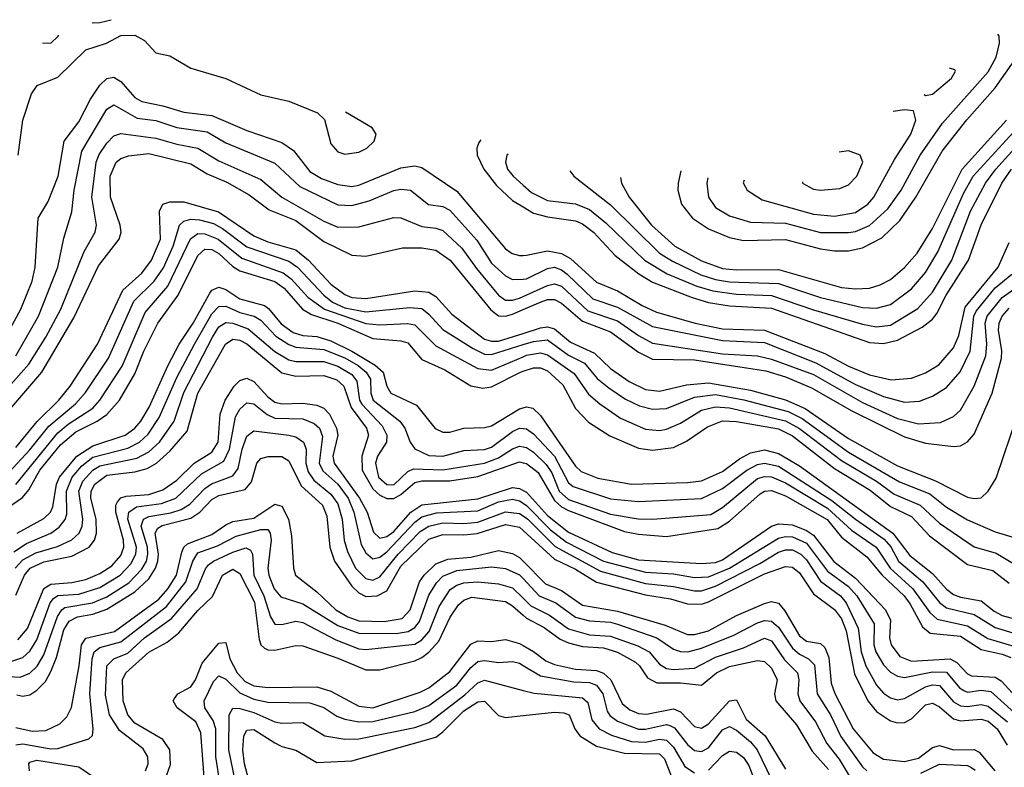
# Model space of a CAD drawing. Header units: inches. Extents: x 1305375 to 1407406, y 744550 to 841633.
# Tile 263 of 509: x 1348561 to 1351376, y 837160 to 839298. Entities that reach past the tile are written whole.
import ezdxf

# ---------------------------------------------------------------- set-up
doc = ezdxf.new("R2010")
doc.units = ezdxf.units.IN
doc.header["$MEASUREMENT"] = 0
doc.layers.add('B3843', color=7, linetype='Continuous')
doc.layers.add('B3853', color=7, linetype='Continuous')

msp = doc.modelspace()

# ---------------------------------------------------------------- linework, layer by layer
at = {"layer": 'B3843', "color": 5}
for points, elevation in [([(1348767.5, 839289.5), (1348770, 839288.8), (1348789.3, 839289.3), (1348822.1, 839297.3)], 2240), ([(1348556.3, 838910), (1348569.9, 839010.1), (1348594.2, 839085.8), (1348611, 839109), (1348670, 839133.2), (1348750, 839211.2), (1348808.6, 839230), (1348850, 839252.5), (1348890, 839252.9), (1348917.8, 839237.8), (1348950, 839202.7), (1348990, 839194), (1349050, 839159), (1349150, 839129.4), (1349250, 839082.6), (1349330, 839064.5), (1349411.7, 839031.7), (1349432, 839012), (1349450, 838942.6), (1349470, 838919.9), (1349490, 838912.7), (1349530, 838918.9), (1349552.9, 838930), (1349574.3, 838950), (1349580.2, 838970), (1349568.1, 838988.1), (1349492, 839032.9)], 2220), ([(1348625.6, 839231.4), (1348650, 839230.2), (1348670, 839249), (1348672.3, 839253.3)], 2240), ([(1348510, 838369.6), (1348563.8, 838470), (1348596.3, 838550), (1348604.7, 838590), (1348613.7, 838730), (1348642.3, 838777.7), (1348670.2, 838849.8), (1348687.9, 838950), (1348730, 839005.7), (1348762.6, 839070), (1348789.3, 839110), (1348810, 839129.3), (1348830, 839133.3), (1348850, 839121.2), (1348890, 839075.1), (1348910, 839063.5), (1348970, 839051.5), (1349030, 839032.9), (1349110, 839024), (1349210, 838981.2), (1349310, 838946.4), (1349343.8, 838923.8), (1349390, 838863.3), (1349423.4, 838843.4), (1349470, 838826.2), (1349510, 838820.8), (1349530, 838824.7), (1349650, 838874.2), (1349690, 838880.1), (1349710, 838875.4), (1349810, 838807.3), (1349950, 838642.6), (1349969, 838629), (1349990, 838623), (1350000, 838623.5)], 2180), ([(1348550, 838336.6), (1348614.1, 838450), (1348669.6, 838590), (1348686.8, 838673.2), (1348710, 838748.5), (1348716.5, 838810), (1348738, 838922), (1348810, 839042.1), (1348830, 839054.1), (1348896.2, 839016.2), (1348950, 839009.3), (1349010, 838989.3), (1349096.6, 838976.6), (1349150, 838945.8), (1349290, 838887.1), (1349361.1, 838821.1), (1349470, 838768.2), (1349510, 838766.2), (1349560.2, 838779.8), (1349630, 838809.1), (1349650, 838813.4), (1349677.6, 838810), (1349729.1, 838769.1), (1349770, 838763.3), (1349790, 838752.6), (1349867.3, 838667.3), (1349910, 838601.1), (1349950, 838565.3), (1349970, 838555.2), (1350000, 838556.1)], 2160), ([(1348410, 838114.1), (1348587.1, 838312.9), (1348635.7, 838390), (1348678.4, 838470), (1348745, 838635), (1348776.7, 838690), (1348780.5, 838710), (1348767.3, 838790), (1348779.1, 838890), (1348788.1, 838911.9), (1348810, 838944.1), (1348830, 838965.2), (1348850, 838971.9), (1348950, 838959.3), (1349010, 838941.3), (1349070, 838930.1), (1349130, 838893.6), (1349250, 838840.5), (1349310.1, 838790), (1349430, 838721.5), (1349470, 838704.6), (1349530, 838705), (1349630, 838731.8), (1349650, 838731), (1349710, 838705.9), (1349750, 838701.9), (1349770, 838695.2), (1349824.8, 838644.8), (1349866.2, 838586.2), (1349929.7, 838509.7), (1349950, 838496.1), (1349970, 838495.6), (1349990, 838501.4), (1350000, 838506)], 2140), ([(1349879.3, 838953.9), (1349873.2, 838946.8), (1349867.2, 838930), (1349868.9, 838910), (1349888.1, 838870), (1349923.9, 838823.9), (1349970, 838780.7), (1350000, 838762.3)], 2220), ([(1348451.5, 838090), (1348624, 838290), (1348715.2, 838444.8), (1348785.8, 838594.2), (1348845.3, 838670), (1348850.6, 838690), (1348848.3, 838710), (1348820.5, 838790), (1348819.4, 838850), (1348836.4, 838890), (1348850, 838900.8), (1348871.7, 838908.3), (1348930, 838914.6), (1349050, 838885.6), (1349096.8, 838856.8), (1349153.1, 838833.1), (1349216.7, 838796.7), (1349273.5, 838753.5), (1349350, 838723.7), (1349430, 838663.7), (1349510, 838624.7), (1349550, 838621.4), (1349655.1, 838644.9), (1349710, 838645.3), (1349750, 838638.6), (1349791.1, 838610), (1349908, 838468), (1349930, 838451.3), (1349950, 838449.6), (1349970, 838455.4), (1350000, 838468.6)], 2120), ([(1349957.4, 838913.3), (1349953.8, 838910), (1349949.2, 838890), (1349955.6, 838870), (1349971.1, 838850), (1350000, 838824.5)], 2240), ([(1348550, 838074.2), (1348610.9, 838149.1), (1348672.3, 838210), (1348705.2, 838250), (1348783, 838370), (1348855.9, 838524.1), (1348910, 838573.3), (1348937.5, 838610), (1348962.9, 838670), (1348960.1, 838750), (1348970.3, 838769.7), (1348990, 838776.4), (1349030, 838776.8), (1349128.7, 838748.7), (1349230, 838679.2), (1349270, 838662.8), (1349350, 838639.5), (1349385.9, 838610), (1349450, 838541.4), (1349490, 838511.7), (1349510, 838503.7), (1349550, 838500.9), (1349690, 838522.4), (1349730, 838518.1), (1349750, 838506), (1349796, 838456), (1349890, 838384.1), (1349910, 838378.2), (1349930, 838378.5), (1350000, 838400.8)], 2080), ([(1348530, 838003), (1348590, 838067.7), (1348644.4, 838135.6), (1348720.5, 838199.5), (1348748.3, 838231.7), (1348814.4, 838330), (1348886.8, 838493.2), (1348945.1, 838550), (1348971.6, 838588.4), (1348999, 838650), (1349017.7, 838710), (1349030, 838721.8), (1349050, 838726.9), (1349074.6, 838725.4), (1349114.9, 838714.9), (1349140.8, 838700.8), (1349210, 838647.7), (1349330, 838607.2), (1349354.5, 838590), (1349429.8, 838509.8), (1349455.2, 838490), (1349490, 838473.9), (1349550, 838462.8), (1349674.8, 838474.8), (1349710, 838471.6), (1349730, 838456.1), (1349770, 838411.9), (1349857.1, 838357.1), (1349890, 838341.7), (1349910, 838340.2), (1350000, 838368.5)], 2060), ([(1348550, 837969), (1348670, 838116.9), (1348698.9, 838141.1), (1348770, 838187), (1348789.9, 838210), (1348853.2, 838306.8), (1348919.1, 838460.9), (1348984, 838536), (1349048.5, 838671.5), (1349070, 838686), (1349090, 838685.7), (1349128.3, 838670), (1349195.8, 838615.8), (1349314, 838574), (1349336.4, 838556.4), (1349384.4, 838504.4), (1349432.4, 838470), (1349550, 838429.3), (1349590, 838425.6), (1349669.3, 838429.3), (1349690, 838425.3), (1349750, 838365.5), (1349870, 838299.9), (1349910, 838295.4), (1350000, 838334)], 2040), ([(1348470, 837864.3), (1348568.2, 837931.8), (1348586.6, 837953.4), (1348618, 838010), (1348677.4, 838082.6), (1348720.7, 838119.3), (1348782.3, 838150), (1348810, 838169.1), (1348845.7, 838210), (1348890, 838285.4), (1348915.1, 838350), (1348955.3, 838430), (1349014, 838510), (1349070, 838623.4), (1349090, 838641.2), (1349110, 838640.4), (1349130, 838628.9), (1349170, 838591.9), (1349190, 838579.8), (1349290, 838549), (1349316.3, 838530), (1349369.5, 838469.5), (1349394.9, 838454.9), (1349470.4, 838430), (1349570, 838385.8), (1349650, 838379.7), (1349670, 838373.5), (1349710, 838325.7), (1349776.3, 838296.3), (1349850, 838251), (1349884.4, 838244.4), (1349910, 838247.7), (1349992.5, 838290), (1350000, 838292.5)], 2020), ([(1348553.4, 837830), (1348630, 837871.2), (1348648.3, 837890), (1348655.2, 837904.8), (1348665.5, 837970), (1348674.9, 837990), (1348724.1, 838050), (1348770, 838079.5), (1348862, 838110), (1348889.6, 838130), (1348906.6, 838150), (1348930.5, 838189.5), (1348984.7, 838310), (1349016.8, 838370), (1349056.5, 838430), (1349103.9, 838516.1), (1349110, 838524), (1349130, 838532.6), (1349150, 838526.1), (1349190, 838499.2), (1349260.3, 838480.3), (1349272.2, 838472.2), (1349308.4, 838428.4), (1349342.8, 838402.8), (1349370, 838394.5), (1349410, 838391.5), (1349450, 838379.2), (1349510, 838350.2), (1349577.4, 838310), (1349599.7, 838290), (1349610, 838250), (1349621.6, 838230), (1349695.5, 838195.5), (1349748.7, 838128.7), (1349770, 838118.1), (1349790, 838118.2), (1349830.6, 838129.4), (1349890, 838131.4), (1349910, 838136.6), (1349990, 838184.6), (1350000, 838187.5)], 1980), ([(1348543.8, 837776.2), (1348580, 837800), (1348649.4, 837830), (1348673.3, 837846.7), (1348691.1, 837868.9), (1348695.7, 837884.3), (1348694.8, 837950), (1348710.7, 837990), (1348738, 838022), (1348770, 838046.9), (1348870, 838072.6), (1348903.2, 838090), (1348927.8, 838112.2), (1348959.8, 838160.2), (1349010, 838274.4), (1349060.5, 838370), (1349110, 838456.7), (1349130, 838477.9), (1349150, 838479), (1349190, 838460.3), (1349231, 838450), (1349250, 838438.2), (1349293.2, 838393.2), (1349330, 838369), (1349350, 838361.6), (1349430, 838354.7), (1349490, 838330.9), (1349528.7, 838308.7), (1349550.9, 838290), (1349563.2, 838270), (1349564.3, 838230), (1349571.1, 838210), (1349647, 838150), (1349661.4, 838130), (1349676.9, 838090), (1349690.3, 838070.3), (1349730, 838051.2), (1349770, 838049.6), (1349830, 838066.4), (1349890, 838068.8), (1349910, 838075.6), (1349970, 838120.1), (1349990, 838129.3), (1350000, 838128.8)], 1960), ([(1348548.1, 837730), (1348570, 837753.3), (1348606.4, 837773.6), (1348668.8, 837791.2), (1348710, 837810.4), (1348730.3, 837829.7), (1348739.1, 837850), (1348741.1, 837870), (1348729.6, 837950), (1348741.5, 837978.5), (1348770, 838010), (1348790, 838022.5), (1348896, 838044), (1348930, 838062.2), (1348960.6, 838090), (1349001.9, 838150), (1349030, 838231.4), (1349112.3, 838390), (1349130, 838419.1), (1349150, 838432.2), (1349170, 838430), (1349213.7, 838413.7), (1349290, 838348.5), (1349330, 838324.8), (1349350, 838320), (1349430, 838320.1), (1349470, 838306.9), (1349510, 838283.1), (1349524.4, 838264.4), (1349532.6, 838210), (1349538.6, 838198.6), (1349596.7, 838136.7), (1349610.6, 838110), (1349608.9, 838090), (1349583.4, 838050), (1349577.9, 838030), (1349586.9, 837990), (1349610, 837968.7), (1349630, 837968), (1349670, 838005.9), (1349686.4, 838013.6), (1349770, 838010.6), (1349890, 838029.4), (1349930, 838045), (1349970, 838071), (1349990, 838078.7), (1350000, 838076.8)], 1940), ([(1348550, 837652.5), (1348574.2, 837710), (1348590.7, 837729.3), (1348630, 837747.5), (1348710, 837763.5), (1348759.4, 837790), (1348774.8, 837810), (1348780, 837830), (1348778.8, 837870), (1348764.4, 837930), (1348765.4, 837950), (1348775.9, 837970), (1348810, 837995.8), (1348890, 838004.5), (1348925.1, 838014.9), (1348951.8, 838030), (1348990, 838063.8), (1349039.2, 838120.8), (1349070, 838230.1), (1349149.2, 838370), (1349170, 838383.9), (1349190, 838381.7), (1349210, 838370.7), (1349310, 838288.4), (1349350, 838278.4), (1349430, 838280.2), (1349467.6, 838267.6), (1349487.8, 838250), (1349508.7, 838188.7), (1349552, 838130), (1349558.3, 838110), (1349538.9, 838050), (1349539.4, 838010), (1349570, 837956.5), (1349590, 837938.6), (1349610, 837928.3), (1349630, 837928.3), (1349650, 837939.8), (1349690, 837974.6), (1349710, 837979.2), (1349790, 837978.8), (1349870, 837991.4), (1349990, 838033.3), (1350000, 838030.8)], 1920), ([(1348555.3, 837524.7), (1348582.6, 837557.4), (1348630, 837671.6), (1348650, 837684), (1348710, 837688.5), (1348750, 837697.4), (1348790, 837714), (1348823.6, 837736.4), (1348850, 837765.5), (1348858.5, 837790), (1348857.6, 837810), (1348835.7, 837890), (1348835.8, 837910), (1348840.5, 837919.5), (1348849.4, 837930.6), (1348864.8, 837935.2), (1348930, 837940.3), (1348970, 837953.6), (1349010, 837981.2), (1349059.6, 838030), (1349110, 838061), (1349128, 838090), (1349133.8, 838170), (1349147.7, 838210), (1349173.6, 838250), (1349190, 838265.9), (1349210, 838272.4), (1349230, 838263.2), (1349270, 838219), (1349290, 838204), (1349310, 838199.1), (1349370, 838200.8), (1349410, 838195.7), (1349430, 838187.4), (1349446.1, 838170), (1349466.2, 838130), (1349470.3, 838110), (1349455.6, 838050), (1349459.4, 838030), (1349532.2, 837930), (1349553.7, 837890), (1349572.4, 837832.4), (1349590, 837815.3), (1349610, 837820.2), (1349630, 837834), (1349679.1, 837890), (1349710, 837910.2), (1349870, 837927.8), (1349970, 837959.9), (1349990, 837957.4), (1350000, 837952)], 1880), ([(1348530, 837460.8), (1348570, 837474), (1348590, 837492.6), (1348610, 837524.7), (1348647.9, 837630), (1348657.3, 837642.7), (1348670, 837651.3), (1348730, 837655.6), (1348790, 837674.7), (1348847.7, 837710), (1348878.3, 837741.7), (1348892.8, 837770), (1348894.7, 837790), (1348870, 837870), (1348872.2, 837890), (1348894.9, 837905.1), (1348965.9, 837914.1), (1349006.9, 837930), (1349080.8, 837999.2), (1349144.4, 838035.6), (1349160.1, 838070), (1349178.1, 838161.9), (1349190, 838184.5), (1349210, 838201.8), (1349230, 838199.2), (1349268.6, 838168.6), (1349290, 838158.7), (1349370, 838156), (1349403, 838143), (1349417.7, 838130), (1349425.9, 838105.9), (1349416.8, 838030), (1349427.7, 838007.7), (1349470, 837969.3), (1349500, 837930), (1349516, 837890), (1349536.8, 837796.8), (1349550, 837772.9), (1349570, 837756.2), (1349590, 837761.1), (1349610, 837776), (1349690, 837861.2), (1349710, 837876.1), (1349751.9, 837888.1), (1349870, 837893.8), (1349930, 837918.7), (1349970, 837926.4), (1349990, 837921.8), (1350000, 837915.5)], 1860), ([(1348530, 837420), (1348562.1, 837417.9), (1348590, 837428.9), (1348611, 837449), (1348630, 837481.3), (1348669, 837591), (1348680.9, 837610), (1348690, 837617), (1348769.2, 837630.8), (1348810, 837647.9), (1348872.3, 837687.7), (1348910, 837726.7), (1348922.7, 837750), (1348927, 837770), (1348925.9, 837790), (1348908.2, 837850), (1348914.3, 837870), (1348930, 837877.6), (1348992.5, 837887.5), (1349022.5, 837897.5), (1349047.1, 837912.9), (1349090, 837957.5), (1349109, 837971), (1349170, 837993.1), (1349185.7, 838014.3), (1349196.7, 838070), (1349210, 838106.8), (1349230, 838122.2), (1349330.3, 838110), (1349350, 838104.9), (1349371.6, 838090), (1349379.2, 838070), (1349378.9, 838030), (1349385.2, 838005.2), (1349401.5, 837981.5), (1349450, 837940.9), (1349470, 837913.4), (1349482.8, 837870), (1349488.5, 837810), (1349497.6, 837777.6), (1349520.8, 837730), (1349550, 837700.1), (1349570, 837695.3), (1349590, 837704.4), (1349642.8, 837770), (1349705.6, 837834.4), (1349730, 837849.9), (1349770, 837859.2), (1349830, 837857.2), (1349870, 837861), (1349950, 837890.4), (1349990, 837885.5), (1350000, 837878.8)], 1840), ([(1348552.3, 837367.7), (1348570, 837363.8), (1348590, 837367.9), (1348610, 837380.6), (1348634, 837406), (1348650, 837433.8), (1348666, 837474), (1348687, 837553), (1348702.3, 837577.7), (1348725.9, 837590), (1348770, 837598), (1348810, 837612), (1348890, 837661.5), (1348930, 837698.9), (1348949.1, 837730), (1348955.8, 837750), (1348957.2, 837770), (1348948.1, 837830), (1348955.9, 837844.1), (1348968.3, 837851.7), (1349050, 837872.7), (1349076, 837890), (1349110, 837925.7), (1349130, 837937.5), (1349205.3, 837954.7), (1349223.5, 837976.5), (1349238.4, 838030), (1349250, 838043.3), (1349271.3, 838048.7), (1349310, 838048.9), (1349330, 838036.3), (1349365.3, 837965.3), (1349426.1, 837910), (1349438.6, 837878.6), (1349447.2, 837790), (1349460.8, 837750), (1349510, 837678.4), (1349530, 837658.8), (1349550, 837648.4), (1349582.6, 837650), (1349610, 837664.5), (1349650, 837735.4), (1349730, 837812.2), (1349770, 837826.2), (1349830, 837824.5), (1349868.9, 837828.9), (1349950, 837854.3), (1349990, 837846.3), (1350000, 837837.2)], 1820), ([(1348550, 837274.1), (1348596.3, 837263.7), (1348635, 837265), (1348675.7, 837284.3), (1348695.4, 837304.6), (1348708.4, 837331.6), (1348731, 837450), (1348737.1, 837510), (1348750, 837529.8), (1348831.3, 837548.7), (1348958.8, 837641.2), (1348984.3, 837670), (1349008.6, 837710), (1349024.3, 837775.7), (1349030, 837790), (1349040.7, 837799.3), (1349110, 837825.4), (1349150, 837853.7), (1349170, 837862.5), (1349230, 837872.7), (1349290, 837912.7), (1349310, 837907.1), (1349328.8, 837870), (1349338.2, 837821.8), (1349343.9, 837730), (1349349, 837710), (1349410, 837661.8), (1349464.4, 837610), (1349499.1, 837590), (1349530, 837578.9), (1349602.8, 837577.2), (1349654, 837586), (1349676.8, 837610), (1349703.6, 837690), (1349717.3, 837710), (1349750, 837742.4), (1349784.3, 837755.7), (1349850, 837761.3), (1349930, 837779.8), (1349970, 837771.2), (1349990, 837760.2), (1350000, 837750)], 1780), ([(1348550, 837224.5), (1348570, 837227.3), (1348650, 837213.3), (1348670, 837213.6), (1348758.6, 837241.4), (1348768.7, 837251.3), (1348770.4, 837269.6), (1348760.7, 837370), (1348768.1, 837470), (1348773.3, 837490), (1348790, 837502.6), (1348850, 837518.9), (1348980.2, 837619.8), (1349035.6, 837690), (1349055.6, 837750), (1349070, 837773.3), (1349126.4, 837793.6), (1349179.3, 837820.7), (1349250, 837840.2), (1349270, 837840.1), (1349277.1, 837830), (1349280, 837810), (1349270.3, 837730), (1349272.9, 837710), (1349288.5, 837670), (1349307.3, 837647.3), (1349370, 837627.3), (1349470, 837565.8), (1349530, 837543.5), (1349636.8, 837543.2), (1349671.7, 837548.3), (1349690, 837559.8), (1349703.3, 837576.7), (1349730, 837652), (1349752, 837688), (1349770, 837706.2), (1349810, 837722.6), (1349910, 837733), (1349950, 837728.3), (1349990, 837710.8), (1350000, 837700)], 1760), ([(1348919.9, 837150), (1348927.5, 837170), (1348927.4, 837190), (1348913.3, 837213.3), (1348845.9, 837265.9), (1348817.3, 837310), (1348806, 837366), (1348810, 837450), (1348829.4, 837470), (1348870, 837487), (1348917.1, 837530), (1348994.8, 837585.2), (1349068.2, 837670), (1349091.9, 837728.1), (1349100.8, 837739.2), (1349114.9, 837750), (1349170, 837775.5), (1349207.3, 837787.3), (1349220.7, 837780.7), (1349226.1, 837770), (1349230.2, 837710), (1349258.6, 837650), (1349277.6, 837590), (1349289.8, 837569.8), (1349310, 837568.6), (1349350, 837578), (1349370, 837573.8), (1349464.3, 837524.3), (1349530, 837499), (1349550, 837496.7), (1349690, 837511.8), (1349710, 837524.3), (1349731, 837548.9), (1349760.1, 837619.9), (1349791.7, 837668.3), (1349810, 837681.4), (1349830, 837687.7), (1349870, 837690.7), (1349930, 837684.6), (1349970, 837673.1), (1350000, 837643.8)], 1740), ([(1348981.7, 837138.3), (1348992, 837168), (1348989.9, 837210), (1348970, 837239.4), (1348890, 837286.9), (1348869.7, 837310), (1348856.4, 837350), (1348854.4, 837410), (1348864.3, 837430), (1348930, 837489.5), (1348982.3, 837517.7), (1349015.4, 837544.6), (1349070, 837608.2), (1349111.6, 837648.4), (1349140.6, 837710), (1349170, 837726.9), (1349190, 837713.9), (1349232, 837632), (1349245.4, 837525.4), (1349250.3, 837510.3), (1349260.8, 837500.8), (1349270, 837495.6), (1349290, 837495.1), (1349350, 837508), (1349370, 837507.2), (1349470, 837472.7), (1349550, 837438.8), (1349590, 837438.7), (1349690, 837464.6), (1349710, 837473.8), (1349730.8, 837489.2), (1349758.9, 837521.1), (1349791, 837589), (1349815.5, 837624.5), (1349830, 837638.4), (1349853.6, 837646.4), (1349950, 837634.1), (1349970, 837622.3), (1350000, 837595.2)], 1720), ([(1349087.7, 837132.3), (1349078.9, 837258.9), (1349063.9, 837290), (1349011.3, 837330), (1348999.6, 837350), (1349003, 837357), (1349012.5, 837370), (1349050, 837390.6), (1349063.6, 837410), (1349081.9, 837458.1), (1349130, 837515.5), (1349150, 837516.8), (1349161.5, 837470), (1349182.8, 837430), (1349205.3, 837405.3), (1349230, 837392.9), (1349270, 837388.1), (1349410, 837390.5), (1349450, 837378.2), (1349530, 837334.7), (1349570, 837330), (1349705.3, 837374.7), (1349730, 837387.1), (1349790, 837434.4), (1349850, 837512.6), (1349870, 837521.9), (1349910, 837519.9), (1349950, 837526), (1349990, 837514), (1350000, 837508.3)], 1680), ([(1349134.6, 837105.4), (1349121.8, 837190), (1349121.3, 837270), (1349113.7, 837293.7), (1349090.3, 837330), (1349087.8, 837350), (1349114.7, 837405.3), (1349130, 837422.1), (1349150, 837412), (1349190, 837372.9), (1349230, 837355.4), (1349270, 837346.6), (1349390, 837344.4), (1349430, 837331.6), (1349466.9, 837306.9), (1349490, 837297.6), (1349530.6, 837290.6), (1349570, 837290.8), (1349690, 837319.9), (1349730, 837337.2), (1349810, 837395.3), (1349850, 837446), (1349870, 837462.6), (1349890, 837465.8), (1349930, 837460.1), (1349970, 837462.4), (1349990, 837457.5), (1350000, 837451.6)], 1660), ([(1349183.1, 837090), (1349158.2, 837210), (1349159.9, 837310), (1349170, 837328.9), (1349190, 837328.2), (1349230, 837316.5), (1349290, 837290.4), (1349310, 837286.5), (1349370, 837288.1), (1349433.4, 837250), (1349490, 837240.8), (1349530, 837241.2), (1349690, 837274), (1349730, 837287.9), (1349832.9, 837367.1), (1349870, 837401.6), (1349890, 837409.2), (1350000, 837380.2)], 1640), ([(1349229.7, 837070), (1349203.7, 837170), (1349198.3, 837210), (1349201.3, 837250), (1349210, 837266.2), (1349230, 837268.2), (1349290, 837230.1), (1349310, 837219.9), (1349350, 837209.3), (1349410, 837173.7), (1349510, 837179.1), (1349750, 837246.8), (1349770, 837261.3), (1349830, 837322), (1349870, 837347.8), (1349890, 837349.3), (1349930, 837308.6), (1349950, 837302.7), (1350000, 837307.9)], 1620), ([(1348588.7, 837150), (1348587.2, 837170), (1348590, 837175), (1348610, 837180.7), (1348730, 837161.8), (1348790, 837120.6)], 1740)]:
    msp.add_lwpolyline(points, dxfattribs=dict(at, elevation=elevation))
at = {"layer": 'B3853', "color": 5}
for points, elevation in [([(1350451, 838865.5), (1350442.8, 838830), (1350442.3, 838810), (1350452.9, 838770), (1350484.5, 838730), (1350530, 838699.5), (1350590, 838675.1), (1350630, 838666.7), (1350750, 838669.1), (1350850, 838642.6), (1350890, 838636.8), (1350930, 838636.8), (1350970, 838645), (1351025.8, 838674.2), (1351076.9, 838723.1), (1351122.5, 838790), (1351198.3, 838921.7), (1351268.5, 839011.5), (1351350, 839102.6), (1351397.4, 839170), (1351419.8, 839210), (1351433.2, 839253.2), (1351430.8, 839290.8), (1351427.9, 839297.5)], 2320), ([(1350528, 838845.1), (1350525, 838830), (1350529.6, 838790), (1350550, 838760.7), (1350590, 838736.5), (1350650, 838719), (1350750, 838715.5), (1350850, 838689.6), (1350930, 838688.8), (1350950, 838692.1), (1350990, 838709.2), (1351043.1, 838756.9), (1351081.1, 838810), (1351135.6, 838910), (1351198.6, 839001.4), (1351330, 839148.5), (1351352.1, 839190), (1351362.2, 839230), (1351360.6, 839250), (1351357.5, 839256.2)], 2340), ([(1351146.7, 839083.5), (1351150, 839080.4), (1351170, 839084.2), (1351224.8, 839130), (1351236.4, 839150), (1351234.6, 839154.5), (1351219.1, 839158.6)], 2360), ([(1350631.7, 838839.1), (1350628.9, 838831.1), (1350640.6, 838810), (1350683, 838783), (1350830, 838741.1), (1350890, 838736.3), (1350950, 838746.3), (1350985.4, 838770), (1351003, 838790), (1351061.9, 838898.1), (1351108.4, 838970), (1351122.3, 839010), (1351116.5, 839036.5), (1351090, 839039.5)], 2360), ([(1351090, 839039.5), (1351058.3, 839034.7)], 2360), ([(1350278.2, 838846.2), (1350280.8, 838830), (1350302.7, 838790), (1350367.3, 838710), (1350433.6, 838650), (1350510, 838607.7), (1350570, 838585.8), (1350610, 838582), (1350730, 838582.9), (1350910, 838531.9), (1350950, 838527.8), (1350990, 838529.8), (1351020.8, 838539.1), (1351050, 838555.1), (1351090, 838588.9), (1351126.1, 838630), (1351170, 838701), (1351255.2, 838870), (1351382.3, 839010)], 2280), ([(1350133.7, 838865.4), (1350144.9, 838850), (1350250, 838768.7), (1350390, 838630.3), (1350426.8, 838606.8), (1350508.5, 838568.5), (1350550, 838554.7), (1350590, 838548.2), (1350730, 838543.2), (1350850, 838503.4), (1350970, 838475.2), (1351010, 838472.7), (1351050, 838483.5), (1351110, 838528.5), (1351150, 838574.6), (1351185.7, 838634.3), (1351259.1, 838800.9), (1351286.5, 838850), (1351412.3, 838987.7)], 2260), ([(1350000, 838824.5), (1350023.6, 838803.6), (1350070, 838781.1), (1350150, 838771.5), (1350190, 838754.6), (1350236.7, 838716.7), (1350347.4, 838610), (1350411.4, 838571.4), (1350496.2, 838536.2), (1350542.3, 838522.3), (1350610, 838512.9), (1350710, 838508.9), (1350830, 838467.8), (1350970, 838427), (1351010, 838419.6), (1351050, 838424.4), (1351128.4, 838471.6), (1351170, 838518.9), (1351225.4, 838610), (1351279.4, 838750), (1351321.7, 838830), (1351351.1, 838870), (1351442.2, 838970)], 2240), ([(1350798.9, 838834.4), (1350798.3, 838830), (1350830, 838812.8), (1350850.1, 838810.1), (1350905.1, 838814.9), (1350930, 838825.8), (1350954.2, 838850), (1350971.5, 838890), (1350963.5, 838910), (1350930, 838922.2)], 2380), ([(1350930, 838922.2), (1350903.5, 838918.6)], 2380), ([(1350000, 838762.3), (1350030, 838744), (1350070, 838733.6), (1350150, 838722.3), (1350170, 838714.4), (1350200.7, 838690), (1350263.1, 838623.1), (1350330.9, 838570.9), (1350370, 838547.5), (1350483.1, 838503.1), (1350530, 838489.3), (1350590, 838479.5), (1350710, 838472.7), (1350990, 838374.7), (1351030, 838372.2), (1351070, 838381.6), (1351141.3, 838418.7), (1351170, 838441.1), (1351182.7, 838457.3), (1351209.5, 838510), (1351273, 838610), (1351310, 838710.7), (1351369, 838830), (1351396.3, 838870)], 2220), ([(1350000, 838623.5), (1350010, 838623.9), (1350070, 838636.7), (1350110, 838629.2), (1350135.1, 838615.1), (1350210, 838547.3), (1350270, 838522.4), (1350340.2, 838480.2), (1350381.5, 838461.5), (1350491.4, 838430), (1350570, 838413.3), (1350690.2, 838410.2), (1350863, 838343), (1350930, 838307.2), (1350990, 838282.6), (1351051.8, 838268.2), (1351110, 838272.8), (1351150, 838287.5), (1351188.8, 838311.2), (1351230, 838359.4), (1351245.3, 838394.7), (1351264, 838476), (1351358.6, 838590), (1351390, 838661)], 2180), ([(1350000, 838556.1), (1350010, 838556.3), (1350070, 838586.7), (1350090, 838589.8), (1350110, 838582.7), (1350126.2, 838570), (1350199.6, 838499.6), (1350270, 838475.3), (1350370, 838420.2), (1350570, 838380.1), (1350690, 838374.6), (1350836.9, 838316.9), (1350950, 838254.5), (1351030, 838220.4), (1351090, 838204.5), (1351133.1, 838206.9), (1351170, 838220.9), (1351210, 838245.7), (1351249.3, 838290.7), (1351278.3, 838350), (1351288.3, 838450), (1351295.4, 838464.6), (1351349.4, 838530.6), (1351397.6, 838570)], 2160), ([(1350000, 838506), (1350070, 838538), (1350090, 838542.8), (1350110, 838535.9), (1350184.8, 838464.8), (1350270, 838436.7), (1350330, 838394.4), (1350370, 838372.9), (1350570, 838342.7), (1350670, 838336.1), (1350710, 838327), (1350830, 838283.6), (1350970, 838203.6), (1351070, 838157.3), (1351130, 838142.6), (1351193.7, 838146.3), (1351230, 838162.7), (1351250, 838181.6), (1351290, 838250.1), (1351323.2, 838336.8), (1351325.7, 838370), (1351320.8, 838430), (1351327.1, 838450), (1351370, 838502.9), (1351430, 838545.9)], 2140), ([(1350000, 838468.6), (1350051.2, 838491.2), (1350070, 838497.7), (1350090, 838497.7), (1350110, 838487.2), (1350170, 838435.3), (1350250, 838405.6), (1350330, 838347), (1350370, 838327.2), (1350490, 838325.4), (1350694.1, 838294.1), (1350750, 838276.5), (1350824.7, 838244.7), (1350939.8, 838179.8), (1351090, 838105.1), (1351150, 838086.8), (1351230, 838076.9), (1351250, 838079.4), (1351270, 838090.6), (1351290, 838112.6), (1351341.1, 838230), (1351367.7, 838330), (1351369, 838351), (1351359.3, 838410), (1351361.1, 838430), (1351370, 838450), (1351390, 838472.4)], 2120), ([(1350000, 838400.8), (1350050, 838416.8), (1350070, 838419.9), (1350090, 838414.2), (1350135.8, 838375.8), (1350204.2, 838344.2), (1350250, 838300.8), (1350303.1, 838263.1), (1350350, 838240.3), (1350390, 838235.2), (1350466.6, 838253.4), (1350530, 838259.2), (1350650, 838238.8), (1350750, 838210.8), (1350806.3, 838186.3), (1350930, 838100.7), (1351070, 838022.3), (1351179.1, 837979.1), (1351270, 837932.8), (1351290, 837928.4), (1351310, 837930.6), (1351330, 837949.4), (1351352.8, 837987.2), (1351414.8, 838170)], 2080), ([(1350000, 838368.5), (1350030, 838378), (1350070, 838382.1), (1350130, 838338.7), (1350175.5, 838315.5), (1350211.8, 838271.8), (1350245, 838245), (1350292.6, 838212.6), (1350333.1, 838193.2), (1350370, 838183.9), (1350410, 838186.1), (1350490, 838218.5), (1350550, 838226.3), (1350631.2, 838211.2), (1350757.7, 838177.7), (1350797.7, 838157.7), (1350930, 838061.5), (1351076.1, 837976.1), (1351162.5, 837942.5), (1351210, 837904.1), (1351270, 837867.9), (1351350, 837833.5), (1351430, 837809.6)], 2060), ([(1350000, 838334), (1350010, 838338.3), (1350050, 838345.3), (1350070, 838339.6), (1350146.1, 838286.1), (1350187.2, 838227.2), (1350219, 838199), (1350278.3, 838158.3), (1350350, 838126.5), (1350390, 838123.3), (1350410, 838126.7), (1350450, 838143.9), (1350510, 838180.9), (1350550, 838190.8), (1350590, 838188.3), (1350750, 838150.5), (1350790, 838128.8), (1350910, 838037), (1351010, 837977.8), (1351060.8, 837940.8), (1351135.3, 837910), (1351190, 837857.9), (1351290, 837790.4), (1351352.6, 837772.6), (1351410, 837738)], 2040), ([(1350000, 838292.5), (1350030, 838302.5), (1350050, 838302.3), (1350070, 838293.7), (1350113.9, 838253.9), (1350150, 838185.7), (1350186.7, 838146.7), (1350247.5, 838107.5), (1350330, 838072.3), (1350370, 838067.2), (1350430, 838074.6), (1350467.5, 838092.5), (1350526.7, 838133.3), (1350570, 838150.5), (1350610, 838149.2), (1350730, 838127.8), (1350770, 838107.4), (1350890, 838014.6), (1350992.3, 837952.3), (1351050, 837906.2), (1351110, 837877.4), (1351162.1, 837822.1), (1351270, 837740.3), (1351343.1, 837723.1), (1351390, 837687.1)], 2020), ([(1350000, 838187.5), (1350010, 838190.3), (1350027.3, 838187.3), (1350050, 838166.2), (1350150, 838021.3), (1350166.3, 838006.3), (1350213.4, 837986.6), (1350310.1, 837970.1), (1350470, 837974.3), (1350510, 837979.4), (1350570, 838005.8), (1350618.2, 838041.8), (1350650, 838058.8), (1350690, 838067.4), (1350730, 838057.1), (1350790, 838021.9), (1351056.9, 837830), (1351105.3, 837765.3), (1351170, 837714.3), (1351210, 837669.5), (1351230, 837653.9), (1351250, 837646.4), (1351310, 837636.3), (1351346.7, 837606.7), (1351370, 837593.9), (1351490, 837561.6)], 1980), ([(1350000, 838128.8), (1350010, 838128.3), (1350030, 838113.2), (1350090, 838050.1), (1350130, 837973.9), (1350143.4, 837963.4), (1350250, 837927.7), (1350330, 837920.2), (1350510, 837928.5), (1350570, 837957), (1350639.3, 838010), (1350670, 838026), (1350690.2, 838029.8), (1350730, 838020.8), (1350882.9, 837922.9), (1350950, 837869.3), (1351032.3, 837812.3), (1351050.8, 837790.8), (1351073.3, 837750), (1351142.6, 837690), (1351190, 837631.3), (1351210, 837616), (1351290, 837597.2), (1351350, 837559.6), (1351410, 837541.8)], 1960), ([(1350000, 838076.8), (1350010, 838074.9), (1350030, 838061.2), (1350066, 838026), (1350082.1, 838002), (1350103.4, 837950), (1350130, 837926), (1350250, 837884.1), (1350329.1, 837870.9), (1350370.5, 837869.5), (1350536.9, 837883.1), (1350570, 837903.1), (1350670, 837986.2), (1350690, 837991.8), (1350710, 837990.8), (1350750, 837973.9), (1350870, 837901.3), (1350938.5, 837838.5), (1351008.9, 837790), (1351049.4, 837730), (1351114.4, 837670), (1351162.9, 837602.9), (1351183.7, 837583.7), (1351270, 837564.7), (1351328.4, 837528.4), (1351405.4, 837505.4)], 1940), ([(1350000, 838030.8), (1350010, 838028.3), (1350042.6, 838002.6), (1350090, 837923), (1350110, 837905), (1350130, 837894.6), (1350290, 837834.1), (1350330, 837826.3), (1350410, 837819.9), (1350557, 837843), (1350590, 837864.1), (1350678.1, 837941.9), (1350690, 837950), (1350710, 837951.9), (1350750, 837936.2), (1350868.9, 837868.9), (1350910, 837818.4), (1350982.2, 837762.2), (1351026.2, 837710), (1351089.4, 837650), (1351107, 837627), (1351141.5, 837561.5), (1351163.7, 837543.7), (1351250, 837535.3), (1351310, 837496.6), (1351370, 837483.8), (1351394.1, 837474.1)], 1920), ([(1350000, 837952), (1350010, 837946.5), (1350070, 837880), (1350130, 837832.7), (1350254.4, 837774.4), (1350330, 837753.4), (1350510, 837743), (1350550, 837745.7), (1350570, 837753.7), (1350710, 837849.6), (1350730, 837856.6), (1350770, 837853), (1350810, 837837.5), (1350830, 837823.7), (1350888.2, 837748.2), (1350950, 837700.9), (1351036.3, 837610), (1351050, 837580.9), (1351047.9, 837530), (1351051.8, 837510), (1351077.3, 837477.3), (1351110, 837464), (1351220.6, 837470), (1351239.9, 837459.9), (1351270, 837427.1), (1351281.9, 837421.9), (1351350, 837417.6), (1351367.1, 837407.1), (1351410, 837360.3)], 1880), ([(1350000, 837915.5), (1350010, 837909.1), (1350078.7, 837838.7), (1350124.2, 837804.2), (1350230, 837749.9), (1350350, 837718.3), (1350430, 837712.9), (1350490, 837703.1), (1350530, 837704.7), (1350590.2, 837729.8), (1350730, 837815.4), (1350750, 837820.1), (1350770, 837818.8), (1350810, 837800.7), (1350870, 837720.6), (1350930, 837677.4), (1350953.6, 837650), (1351004, 837570), (1351002.7, 837510), (1351008.5, 837490), (1351030, 837453), (1351050, 837431.8), (1351070, 837420.7), (1351090, 837417.1), (1351170, 837433.3), (1351210, 837432.4), (1351247.4, 837387.4), (1351259.6, 837379.6), (1351270, 837375.3), (1351310, 837380.7), (1351337.4, 837377.4), (1351433.3, 837290)], 1860), ([(1350000, 837878.8), (1350013, 837870), (1350091.5, 837791.5), (1350220.8, 837720.8), (1350350, 837686), (1350430, 837677.1), (1350490, 837664.4), (1350510, 837665.2), (1350550, 837678.2), (1350676.9, 837743.1), (1350730, 837775.1), (1350750, 837782.3), (1350770, 837781.8), (1350794, 837770), (1350810, 837753.1), (1350850, 837692.4), (1350907.6, 837650), (1350923.7, 837630), (1350958.1, 837558.1), (1350966.6, 837490), (1350980.2, 837450), (1351010, 837395.4), (1351030, 837372.5), (1351050, 837358.8), (1351070, 837353.3), (1351090, 837356.7), (1351150, 837390.6), (1351170, 837396), (1351190, 837393.9), (1351230, 837347.4), (1351250, 837336), (1351270, 837333.7), (1351310, 837339.4), (1351330, 837335.3), (1351384.8, 837290)], 1840), ([(1350000, 837837.2), (1350090, 837755.3), (1350150, 837726.3), (1350209.8, 837689.8), (1350350, 837653.3), (1350421.4, 837641.4), (1350470, 837628), (1350510, 837626.5), (1350530, 837633.2), (1350690, 837713.6), (1350750, 837734.6), (1350770, 837732.5), (1350790, 837715.8), (1350830, 837656.6), (1350890, 837610.9), (1350910, 837584.8), (1350923.9, 837550), (1350947.1, 837427.1), (1350985.6, 837350), (1351010, 837319.7), (1351050, 837292.8), (1351070, 837287.2), (1351090, 837288), (1351110, 837299), (1351150, 837338.5), (1351170, 837343.7), (1351190, 837332.8), (1351230, 837298.8), (1351250, 837293), (1351310, 837297.8), (1351330, 837291.8), (1351354.9, 837270), (1351383.8, 837223.8)], 1820), ([(1350000, 837750), (1350064.4, 837684.4), (1350110, 837665.9), (1350170, 837623.4), (1350270, 837606.6), (1350406.4, 837566.4), (1350470, 837540.2), (1350490, 837540.2), (1350530, 837550.4), (1350610, 837594), (1350690, 837628.3), (1350710, 837634.3), (1350730, 837629.7), (1350748, 837608), (1350790, 837536.5), (1350810, 837521.3), (1350850, 837513.8), (1350862.6, 837502.6), (1350873.8, 837473.8), (1350880.7, 837400.7), (1350891.1, 837371.1), (1350943.4, 837270), (1351001.2, 837201.2), (1351030, 837183.3), (1351090, 837177.2), (1351130, 837186.8), (1351170, 837216.9), (1351190, 837222.8), (1351230, 837210.3), (1351290, 837211.1), (1351303.6, 837203.6), (1351348.5, 837150)], 1780), ([(1350000, 837700), (1350045.9, 837650), (1350093.2, 837630), (1350149.7, 837589.7), (1350190, 837578.6), (1350250, 837575.2), (1350270, 837569.2), (1350382, 837530), (1350430, 837498.3), (1350450, 837490.9), (1350470.7, 837490.7), (1350510, 837500.8), (1350602.3, 837537.7), (1350670, 837572.8), (1350690, 837579.7), (1350710, 837578.4), (1350730, 837560.9), (1350770, 837500.5), (1350790, 837483.5), (1350816.1, 837470), (1350832.7, 837452.8), (1350840.2, 837370), (1350878.3, 837310), (1350908.3, 837248.3), (1350970, 837161.8), (1350982.9, 837150)], 1760), ([(1350000, 837643.8), (1350022.1, 837622.2), (1350075.5, 837595.5), (1350130, 837555.9), (1350190, 837539.1), (1350250, 837535.3), (1350327.9, 837507.9), (1350360.6, 837490), (1350390, 837454.9), (1350410, 837442.9), (1350430, 837439.8), (1350490, 837444), (1350550, 837474.7), (1350630, 837501.6), (1350690, 837529.8), (1350710, 837521.9), (1350747.5, 837467.5), (1350784.2, 837430), (1350788, 837410), (1350785.3, 837370), (1350791.2, 837350), (1350836.3, 837290), (1350868.2, 837228.2), (1350903.8, 837183.8), (1350941.1, 837121.1)], 1740), ([(1350000, 837595.2), (1350010, 837586.2), (1350060.3, 837560.3), (1350106, 837526.1), (1350130, 837516.3), (1350170, 837505.3), (1350230, 837501.9), (1350269.5, 837489.5), (1350320.9, 837460.9), (1350333.1, 837450), (1350355.6, 837415.6), (1350382.2, 837402.2), (1350450, 837402.2), (1350510, 837395.1), (1350553.2, 837430), (1350590, 837448.4), (1350670, 837465.4), (1350690, 837462.4), (1350710, 837443.4), (1350726.6, 837410), (1350719.1, 837370), (1350722.4, 837350), (1350782, 837282), (1350826.5, 837206.5), (1350873.5, 837153.5)], 1720), ([(1350000, 837508.3), (1350030, 837491.5), (1350064.6, 837464.6), (1350090, 837453.9), (1350150, 837440.4), (1350210, 837436.9), (1350229.6, 837429.6), (1350250.7, 837410), (1350283, 837343), (1350304.9, 837324.9), (1350330, 837314.4), (1350352.5, 837312.5), (1350430, 837327), (1350450, 837318.6), (1350490, 837277.2), (1350510, 837272.6), (1350530, 837284.5), (1350590, 837350.4), (1350610, 837353.6), (1350637.8, 837297.8), (1350692.2, 837250), (1350750, 837154.7)], 1680), ([(1350000, 837451.6), (1350050, 837422.1), (1350144.5, 837404.5), (1350190, 837402.5), (1350210, 837395.5), (1350227.7, 837370), (1350240.5, 837320.5), (1350248.2, 837308.2), (1350270, 837291.9), (1350330, 837268.9), (1350350, 837268.9), (1350410, 837282.7), (1350419.7, 837279.7), (1350433.1, 837273.1), (1350470, 837225.1), (1350490, 837208.1), (1350510, 837205.7), (1350530, 837216.1), (1350570, 837267.1), (1350590, 837276.7), (1350610, 837266.2), (1350650, 837233.4), (1350669.3, 837210), (1350710, 837125.4)], 1660), ([(1350000, 837380.2), (1350031.8, 837371.8), (1350170, 837359.2), (1350185.4, 837345.4), (1350196.4, 837296.4), (1350217.2, 837270), (1350252.2, 837252.2), (1350310, 837233.6), (1350350, 837232.5), (1350390, 837240.9), (1350410, 837237.8), (1350430, 837217.4), (1350462.2, 837162.2), (1350490, 837144.9)], 1640), ([(1350000, 837307.9), (1350090, 837317.5), (1350116.1, 837316.1), (1350131.3, 837310), (1350148.1, 837270), (1350162.1, 837250), (1350210, 837220.2), (1350290, 837200.8), (1350390, 837198.8), (1350404.3, 837184.3), (1350430, 837119)], 1620), ([(1350530, 837152.4), (1350570, 837193.7), (1350590, 837206.5), (1350610, 837203.3), (1350630, 837187.8), (1350645.2, 837165.2), (1350681.9, 837070)], 1640), ([(1351136.6, 837143.4), (1351190, 837169.3), (1351270, 837165.2), (1351280.4, 837160.4), (1351292.5, 837152.5)], 1760)]:
    msp.add_lwpolyline(points, dxfattribs=dict(at, elevation=elevation))

doc.saveas('drawing.dxf')
